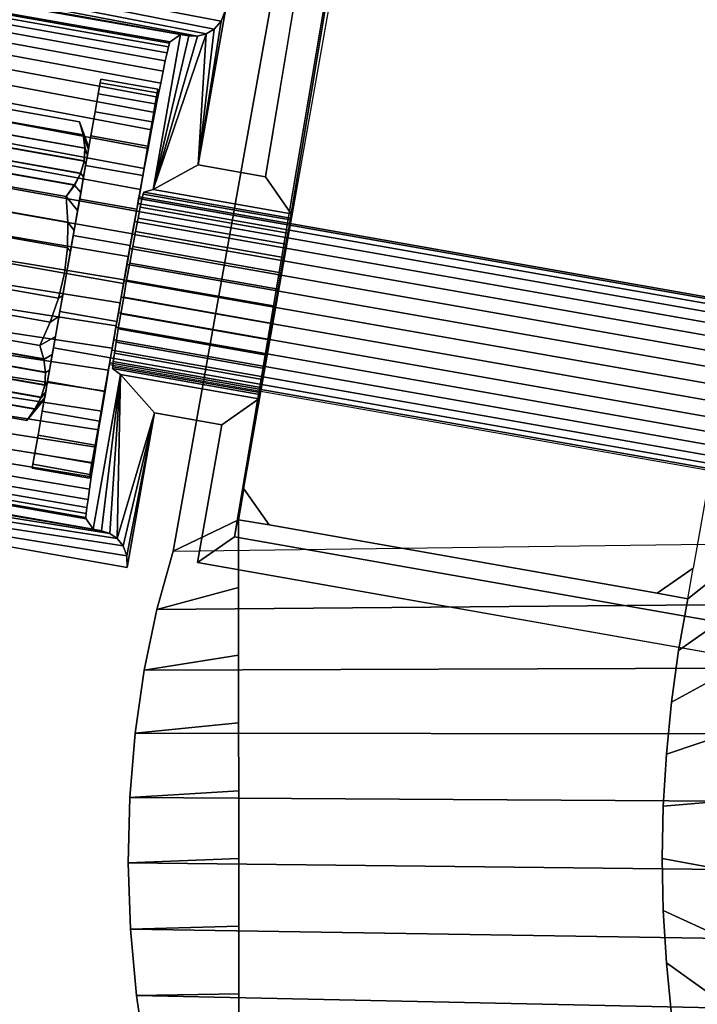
# Model space of a CAD drawing. Header units: inches. Extents: x 390 to 1835, y -266 to 136.
# Tile 876 of 1056: x 1646.6 to 1647.89, y -10.97 to -9.1. Entities that reach past the tile are written whole.
import ezdxf
from ezdxf.enums import TextEntityAlignment as Align

# ---------------------------------------------------------------- set-up
doc = ezdxf.new("R2010")
doc.units = ezdxf.units.IN
doc.header["$LTSCALE"] = 0.95294
doc.header["$MEASUREMENT"] = 0
for name, color, linetype in [('A-FURN-3-PLANES-TABLE-LEG-BASE', 253, 'Continuous'), ('A-FURN-3-PLANES-TABLE-LEG-BASE-TRIM', 251, 'Continuous'), ('A-FURN-3-PLANES-TABLE-TOP-SURFACE-BOTTOM', 49, 'Continuous'), ('A-FURN-3-PLANES-TABLE-TOP-SURFACE-TOP', 33, 'Continuous'), ('A-FURN-HAWORTH-ATT', 251, 'Continuous')]:
    doc.layers.add(name, color=color, linetype=linetype)

# ---------------------------------------------------------------- blocks, each defined once
blk = doc.blocks.new('TARA-2460-JNC4-FLAT-3D-3')
at = {"layer": 'A-FURN-3-PLANES-TABLE-LEG-BASE'}
for points, invisible_edges in [([(53.7488, -2.9818, 5.2348), (53.6016, -3.4489, 3.7572), (52.8138, -7.8552, 6.0653), (53.2757, -5.7544, 7.0435)], 5), ([(53.6016, -3.4489, 3.7572), (53.6342, -3.5783, 3.8205), (52.8138, -7.8552, 6.0653)], 2), ([(52.8138, -7.8552, 6.0653), (53.6342, -3.5783, 3.8205), (53.7008, -3.6976, 3.8763)], 9), ([(53.7008, -3.6976, 3.8763), (53.7983, -3.7991, 3.9208), (52.8138, -7.8552, 6.0653)], 10), ([(52.8138, -7.8552, 6.0653), (53.7983, -3.7991, 3.9208), (53.9213, -3.875, 3.9505)], 9), ([(52.8138, -7.8552, 6.0653), (53.9213, -3.875, 3.9505), (54.062, -3.9177, 3.9619)], 9), ([(54.062, -3.9177, 3.9619), (54.2091, -3.9222, 3.953), (53.9228, -7.8406, 6.0467), (52.8138, -7.8552, 6.0653)], 14), ([(53.2666, -5.8107, 7.0905), (53.2757, -5.7544, 7.0435), (52.8138, -7.8552, 6.0653)], 10), ([(53.2604, -5.8547, 7.1497), (53.2666, -5.8107, 7.0905), (52.8138, -7.8552, 6.0653)], 10), ([(53.2575, -5.884, 7.2176), (53.2604, -5.8547, 7.1497), (52.8138, -7.8552, 6.0653)], 10), ([(53.258, -5.8968, 7.2904), (53.2575, -5.884, 7.2176), (52.8138, -7.8552, 6.0653)], 10), ([(52.9379, -7.7957, 8.539), (53.269, -5.9179, 7.6499), (53.258, -5.8968, 7.2904), (52.8138, -7.8552, 6.0653)], 5), ([(52.9482, -7.7372, 26.4424), (53.2698, -5.9133, 26.4424), (53.269, -5.9179, 7.6499), (52.9482, -7.7372, 8.5113)], 4), ([(53.9228, -7.8406, 6.0467), (54.1396, -6.0522, 7.2904), (54.1218, -6.0683, 7.6499), (53.7907, -7.946, 8.539)], 5), ([(54.1226, -6.0637, 26.4424), (53.801, -7.8876, 26.4424), (53.801, -7.8876, 8.5113), (54.1218, -6.0683, 7.6499)], 4), ([(52.996, -7.8056, 8.5388), (52.9379, -7.7957, 8.539), (52.9379, -7.9243, 8.539)], 8), ([(52.996, -7.8056, 8.5388), (52.9379, -7.9243, 8.539), (53.7733, -8.0437, 8.539), (53.7327, -7.9354, 8.5388)], 7), ([(52.9379, -7.9243, 8.539), (52.938, -8.0529, 8.539), (53.7598, -8.1419, 8.539), (53.7733, -8.0437, 8.539)], 10), ([(53.7733, -8.0437, 8.539), (53.7907, -7.946, 8.539), (53.7327, -7.9354, 8.5388)], 8), ([(52.938, -8.0529, 8.539), (52.938, -8.1815, 8.539), (53.7501, -8.2406, 8.539), (53.7598, -8.1419, 8.539)], 10), ([(52.938, -8.1815, 8.539), (52.9381, -8.3101, 8.539), (53.7443, -8.3396, 8.539), (53.7501, -8.2406, 8.539)], 10), ([(52.9381, -8.3101, 8.539), (52.9381, -8.4387, 8.539), (53.7424, -8.4387, 8.539), (53.7443, -8.3396, 8.539)], 10), ([(52.9381, -8.4387, 8.539), (52.9382, -8.5673, 8.539), (53.7443, -8.5379, 8.539), (53.7424, -8.4387, 8.539)], 10), ([(52.9382, -8.5673, 8.539), (52.9382, -8.6959, 8.539), (53.7501, -8.6369, 8.539), (53.7443, -8.5379, 8.539)], 10), ([(52.9382, -8.6959, 8.539), (52.9383, -8.8245, 8.539), (53.7598, -8.7356, 8.539), (53.7501, -8.6369, 8.539)], 10)]:
    blk.add_3dface(points, dxfattribs=dict(at, invisible_edges=invisible_edges))
for points in [[(52.996, -7.8056, 8.5388), (52.9482, -7.7372, 8.5113), (52.9379, -7.7957, 8.539)], [(52.996, -7.8056, 26.4424), (52.9482, -7.7372, 26.4424), (52.9482, -7.7372, 8.5113), (52.996, -7.8056, 8.5388)], [(52.996, -7.8056, 8.5388), (53.7327, -7.9354, 8.5388), (53.7327, -7.9354, 26.4424), (52.996, -7.8056, 26.4424)], [(53.7327, -7.9354, 8.5388), (53.801, -7.8876, 8.5113), (53.801, -7.8876, 26.4424), (53.7327, -7.9354, 26.4424)], [(53.7327, -7.9354, 8.5388), (53.7907, -7.946, 8.539), (53.801, -7.8876, 8.5113)]]:
    blk.add_3dface(points, dxfattribs=at)
at = {"layer": 'A-FURN-3-PLANES-TABLE-LEG-BASE-TRIM'}
for points, invisible_edges in [([(53.221, -5.7474, 24.75), (52.989, -7.1446, 24.75), (52.861, -7.122, 24.75), (52.9128, -6.8285, 24.75)], 8), ([(53.2701, -5.8176, 26.4939), (52.93, -7.8279, 26.477), (53.0071, -7.3905, 25.95)], 10), ([(53.0071, -7.3905, 25.95), (53.0129, -7.358, 25.9468), (53.2701, -5.8176, 26.4939)], 10), ([(53.2701, -5.8176, 26.4939), (53.0129, -7.358, 25.9468), (53.0184, -7.3267, 25.9372)], 9), ([(53.0184, -7.3267, 25.9372), (53.0235, -7.2979, 25.9217), (53.2701, -5.8176, 26.4939)], 10), ([(53.2701, -5.8176, 26.4939), (53.0235, -7.2979, 25.9217), (53.0279, -7.2726, 25.9007)], 9), ([(53.0279, -7.2726, 25.9007), (53.0316, -7.2518, 25.8752), (53.2701, -5.8176, 26.4939)], 10), ([(53.2701, -5.8176, 26.4939), (53.0316, -7.2518, 25.8752), (53.0343, -7.2362, 25.8461)], 9), ([(53.0343, -7.2362, 25.8461), (53.0361, -7.2265, 25.8144), (53.2701, -5.8176, 26.4939)], 10), ([(53.2701, -5.8176, 26.4939), (53.0361, -7.2265, 25.8144), (53.0367, -7.223, 25.7815)], 9), ([(53.0367, -7.223, 25.7815), (53.0376, -7.2146, 24.81), (53.2701, -5.8176, 24.8105), (53.2701, -5.8176, 26.4939)], 8), ([(52.7578, -7.1739, 25.7815), (52.8082, -6.8884, 25.788), (52.8277, -6.8747, 24.8245), (52.776, -7.1685, 24.81)], 1), ([(52.7567, -7.1773, 25.8144), (52.805, -6.8981, 25.8766), (52.8069, -6.8911, 25.8326), (52.7578, -7.1739, 25.7815)], 5), ([(52.7567, -7.1773, 25.8144), (52.8022, -6.9093, 25.9198), (52.805, -6.8981, 25.8766)], 9), ([(52.7578, -7.1739, 25.7815), (52.8069, -6.8911, 25.8326), (52.8082, -6.8884, 25.788)], 9), ([(52.7544, -7.1868, 25.8461), (52.7988, -6.9246, 25.9616), (52.8022, -6.9093, 25.9198), (52.7567, -7.1773, 25.8144)], 5), ([(52.7544, -7.1868, 25.8461), (52.7948, -6.9437, 26.0017), (52.7988, -6.9246, 25.9616)], 9), ([(52.7512, -7.2023, 25.8752), (52.7901, -6.9667, 26.0397), (52.7948, -6.9437, 26.0017), (52.7544, -7.1868, 25.8461)], 5), ([(52.6752, -6.966, 25.6389), (52.6715, -6.987, 25.5686), (52.6715, -6.987, 25.8556), (52.6752, -6.966, 25.7852)], 10), ([(52.6752, -6.966, 25.6389), (52.6715, -6.987, 25.5686), (52.6715, -6.987, 25.8556), (52.6752, -6.966, 25.7852)], 10), ([(52.6765, -6.9589, 25.7121), (52.6752, -6.966, 25.6389), (52.6752, -6.966, 25.7852), (52.6765, -6.9589, 25.7121)], 2), ([(52.6765, -6.9589, 25.7121), (52.6752, -6.966, 25.6389), (52.6752, -6.966, 25.7852), (52.6765, -6.9589, 25.7121)], 2), ([(52.7512, -7.2023, 25.8752), (52.7848, -6.9931, 26.0753), (52.7901, -6.9667, 26.0397)], 9), ([(52.6715, -6.987, 25.5686), (52.6655, -7.0211, 25.5037), (52.6655, -7.0211, 25.9204), (52.6715, -6.987, 25.8556)], 10), ([(52.6715, -6.987, 25.5686), (52.6655, -7.0211, 25.5037), (52.6655, -7.0211, 25.9204), (52.6715, -6.987, 25.8556)], 10), ([(52.7798, -7.0061, 25.8556), (52.7798, -7.0061, 25.5686), (52.7835, -6.9851, 25.6389), (52.7835, -6.9851, 25.7852)], 5), ([(52.7798, -7.0061, 25.8556), (52.7798, -7.0061, 25.5686), (52.7835, -6.9851, 25.6389), (52.7835, -6.9851, 25.7852)], 5), ([(52.7835, -6.9851, 25.7852), (52.7835, -6.9851, 25.6389), (52.7848, -6.978, 25.7121)], 1), ([(52.7835, -6.9851, 25.7852), (52.7835, -6.9851, 25.6389), (52.7848, -6.978, 25.7121)], 1), ([(52.7471, -7.2231, 25.9007), (52.779, -7.0228, 26.1081), (52.7848, -6.9931, 26.0753), (52.7512, -7.2023, 25.8752)], 5), ([(52.7738, -7.0402, 25.9204), (52.7738, -7.0402, 25.5037), (52.7798, -7.0061, 25.5686), (52.7798, -7.0061, 25.8556)], 5), ([(52.7738, -7.0402, 25.9204), (52.7738, -7.0402, 25.5037), (52.7798, -7.0061, 25.5686), (52.7798, -7.0061, 25.8556)], 5), ([(52.6655, -7.0211, 25.5037), (52.6574, -7.067, 25.4469), (52.6574, -7.067, 25.9772), (52.6655, -7.0211, 25.9204)], 10), ([(52.6655, -7.0211, 25.5037), (52.6574, -7.067, 25.4469), (52.6574, -7.067, 25.9772), (52.6655, -7.0211, 25.9204)], 10), ([(52.7471, -7.2231, 25.9007), (52.7727, -7.0556, 26.1378), (52.779, -7.0228, 26.1081)], 9), ([(52.7657, -7.0861, 25.9772), (52.7657, -7.0861, 25.4469), (52.7738, -7.0402, 25.5037), (52.7738, -7.0402, 25.9204)], 5), ([(52.7657, -7.0861, 25.9772), (52.7657, -7.0861, 25.4469), (52.7738, -7.0402, 25.5037), (52.7738, -7.0402, 25.9204)], 5), ([(52.7422, -7.2483, 25.9217), (52.766, -7.091, 26.1641), (52.7727, -7.0556, 26.1378), (52.7471, -7.2231, 25.9007)], 5), ([(52.6574, -7.067, 25.4469), (52.6475, -7.123, 25.4003), (52.6475, -7.123, 26.0239), (52.6574, -7.067, 25.9772)], 10), ([(52.6574, -7.067, 25.4469), (52.6475, -7.123, 25.4003), (52.6475, -7.123, 26.0239), (52.6574, -7.067, 25.9772)], 10), ([(52.7422, -7.2483, 25.9217), (52.759, -7.1288, 26.1869), (52.766, -7.091, 26.1641)], 9), ([(52.7559, -7.1421, 26.0239), (52.7559, -7.1421, 25.4003), (52.7657, -7.0861, 25.4469), (52.7657, -7.0861, 25.9772)], 5), ([(52.7559, -7.1421, 26.0239), (52.7559, -7.1421, 25.4003), (52.7657, -7.0861, 25.4469), (52.7657, -7.0861, 25.9772)], 5), ([(52.6475, -7.123, 25.4003), (52.6363, -7.1868, 25.3656), (52.6363, -7.1868, 26.0585), (52.6475, -7.123, 26.0239)], 10), ([(52.6475, -7.123, 25.4003), (52.6363, -7.1868, 25.3656), (52.6363, -7.1868, 26.0585), (52.6475, -7.123, 26.0239)], 10), ([(52.7369, -7.2771, 25.9372), (52.7516, -7.1685, 26.2057), (52.759, -7.1288, 26.1869), (52.7422, -7.2483, 25.9217)], 5), ([(52.7446, -7.206, 26.0585), (52.7446, -7.206, 25.3656), (52.7559, -7.1421, 25.4003), (52.7559, -7.1421, 26.0239)], 5), ([(52.7446, -7.206, 26.0585), (52.7446, -7.206, 25.3656), (52.7559, -7.1421, 25.4003), (52.7559, -7.1421, 26.0239)], 5), ([(52.7369, -7.2771, 25.9372), (52.7441, -7.2099, 26.2206), (52.7516, -7.1685, 26.2057)], 9), ([(52.6363, -7.1868, 25.3656), (52.6241, -7.2561, 25.3443), (52.6241, -7.2561, 26.0799), (52.6363, -7.1868, 26.0585)], 10), ([(52.6363, -7.1868, 25.3656), (52.6241, -7.2561, 25.3443), (52.6241, -7.2561, 26.0799), (52.6363, -7.1868, 26.0585)], 10), ([(52.7312, -7.3083, 25.9468), (52.7364, -7.2526, 26.2314), (52.7441, -7.2099, 26.2206), (52.7369, -7.2771, 25.9372)], 5), ([(52.7324, -7.2752, 26.0799), (52.7324, -7.2752, 25.3443), (52.7446, -7.206, 25.3656), (52.7446, -7.206, 26.0585)], 5), ([(52.7324, -7.2752, 26.0799), (52.7324, -7.2752, 25.3443), (52.7446, -7.206, 25.3656), (52.7446, -7.206, 26.0585)], 5), ([(52.7312, -7.3083, 25.9468), (52.7286, -7.2961, 26.2378), (52.7364, -7.2526, 26.2314)], 9), ([(52.6241, -7.2561, 25.3443), (52.6113, -7.3282, 25.3371), (52.6113, -7.3282, 26.0871), (52.6241, -7.2561, 26.0799)], 10), ([(52.6241, -7.2561, 25.3443), (52.6113, -7.3282, 25.3371), (52.6113, -7.3282, 26.0871), (52.6241, -7.2561, 26.0799)], 10), ([(52.7197, -7.3473, 26.0871), (52.7197, -7.3473, 25.3371), (52.7324, -7.2752, 25.3443), (52.7324, -7.2752, 26.0799)], 5), ([(52.7197, -7.3473, 26.0871), (52.7197, -7.3473, 25.3371), (52.7324, -7.2752, 25.3443), (52.7324, -7.2752, 26.0799)], 5), ([(52.7254, -7.3408, 25.95), (52.7208, -7.34, 26.24), (52.7286, -7.2961, 26.2378), (52.7312, -7.3083, 25.9468)], 5), ([(52.6113, -7.3282, 25.3371), (52.5986, -7.4002, 25.3443), (52.5986, -7.4002, 26.0799), (52.6113, -7.3282, 26.0871)], 10), ([(52.6113, -7.3282, 25.3371), (52.5986, -7.4002, 25.3443), (52.5986, -7.4002, 26.0799), (52.6113, -7.3282, 26.0871)], 10), ([(52.7198, -7.3733, 25.9468), (52.7055, -7.4274, 26.2314), (52.7131, -7.3839, 26.2378), (52.7254, -7.3408, 25.95)], 5), ([(52.7254, -7.3408, 25.95), (52.7131, -7.3839, 26.2378), (52.7208, -7.34, 26.24)], 9), ([(52.707, -7.4193, 26.0799), (52.707, -7.4193, 25.3443), (52.7197, -7.3473, 25.3371), (52.7197, -7.3473, 26.0871)], 5), ([(52.707, -7.4193, 26.0799), (52.707, -7.4193, 25.3443), (52.7197, -7.3473, 25.3371), (52.7197, -7.3473, 26.0871)], 5), ([(52.7144, -7.4046, 25.9372), (52.6911, -7.5116, 26.2057), (52.6982, -7.4701, 26.2206), (52.7198, -7.3733, 25.9468)], 5), ([(52.7198, -7.3733, 25.9468), (52.6982, -7.4701, 26.2206), (52.7055, -7.4274, 26.2314)], 9), ([(52.5986, -7.4002, 25.3443), (52.5864, -7.4695, 25.3656), (52.5864, -7.4695, 26.0585), (52.5986, -7.4002, 26.0799)], 10), ([(52.5986, -7.4002, 25.3443), (52.5864, -7.4695, 25.3656), (52.5864, -7.4695, 26.0585), (52.5986, -7.4002, 26.0799)], 10), ([(53.0014, -7.4229, 25.9468), (53.0071, -7.3905, 25.95), (52.93, -7.8279, 26.477)], 10), ([(52.7096, -7.4334, 25.9217), (52.6781, -7.5894, 26.1641), (52.6844, -7.5515, 26.1869), (52.7144, -7.4046, 25.9372)], 5), ([(52.7144, -7.4046, 25.9372), (52.6844, -7.5515, 26.1869), (52.6911, -7.5116, 26.2057)], 9), ([(52.6948, -7.4886, 26.0585), (52.6948, -7.4886, 25.3656), (52.707, -7.4193, 25.3443), (52.707, -7.4193, 26.0799)], 5), ([(52.6948, -7.4886, 26.0585), (52.6948, -7.4886, 25.3656), (52.707, -7.4193, 25.3443), (52.707, -7.4193, 26.0799)], 5), ([(52.7055, -7.4588, 25.9007), (52.667, -7.6579, 26.1081), (52.6723, -7.625, 26.1378), (52.7096, -7.4334, 25.9217)], 5), ([(52.7096, -7.4334, 25.9217), (52.6723, -7.625, 26.1378), (52.6781, -7.5894, 26.1641)], 9), ([(52.9959, -7.4542, 25.9372), (53.0014, -7.4229, 25.9468), (52.93, -7.8279, 26.477)], 10), ([(52.7023, -7.4797, 25.8752), (52.6582, -7.7145, 26.0397), (52.6623, -7.6878, 26.0753), (52.7055, -7.4588, 25.9007)], 5), ([(52.7055, -7.4588, 25.9007), (52.6623, -7.6878, 26.0753), (52.667, -7.6579, 26.1081)], 9), ([(52.9908, -7.483, 25.9217), (52.9959, -7.4542, 25.9372), (52.93, -7.8279, 26.477)], 10), ([(52.5864, -7.4695, 25.3656), (52.5752, -7.5333, 25.4003), (52.5752, -7.5333, 26.0239), (52.5864, -7.4695, 26.0585)], 10), ([(52.5864, -7.4695, 25.3656), (52.5752, -7.5333, 25.4003), (52.5752, -7.5333, 26.0239), (52.5864, -7.4695, 26.0585)], 10), ([(52.6488, -7.7839, 25.8766), (52.65, -7.7725, 25.9198), (52.7, -7.4954, 25.8461), (52.6989, -7.5051, 25.8144)], 10), ([(52.7, -7.4954, 25.8461), (52.65, -7.7725, 25.9198), (52.6521, -7.757, 25.9616)], 9), ([(52.7, -7.4954, 25.8461), (52.6521, -7.757, 25.9616), (52.6548, -7.7376, 26.0017), (52.7023, -7.4797, 25.8752)], 5), ([(52.7023, -7.4797, 25.8752), (52.6548, -7.7376, 26.0017), (52.6582, -7.7145, 26.0397)], 9), ([(52.6835, -7.5524, 26.0239), (52.6835, -7.5524, 25.4003), (52.6948, -7.4886, 25.3656), (52.6948, -7.4886, 26.0585)], 5), ([(52.6835, -7.5524, 26.0239), (52.6835, -7.5524, 25.4003), (52.6948, -7.4886, 25.3656), (52.6948, -7.4886, 26.0585)], 5), ([(52.9864, -7.5083, 25.9007), (52.9908, -7.483, 25.9217), (52.93, -7.8279, 26.477)], 10), ([(52.6989, -7.5051, 25.8144), (52.6482, -7.7912, 25.8326), (52.6488, -7.7839, 25.8766)], 9), ([(52.6485, -7.7942, 25.788), (52.6482, -7.7912, 25.8326), (52.6989, -7.5051, 25.8144), (52.6988, -7.5087, 25.7815)], 10), ([(52.6988, -7.5087, 25.7815), (52.714, -7.52, 24.81), (52.6621, -7.8137, 24.8245), (52.6485, -7.7942, 25.788)], 8), ([(52.9827, -7.5292, 25.8752), (52.9864, -7.5083, 25.9007), (52.93, -7.8279, 26.477)], 10), ([(52.5752, -7.5333, 25.4003), (52.5653, -7.5893, 25.4469), (52.5653, -7.5893, 25.9772), (52.5752, -7.5333, 26.0239)], 10), ([(52.5752, -7.5333, 25.4003), (52.5653, -7.5893, 25.4469), (52.5653, -7.5893, 25.9772), (52.5752, -7.5333, 26.0239)], 10), ([(52.9799, -7.5447, 25.8461), (52.9827, -7.5292, 25.8752), (52.93, -7.8279, 26.477)], 10), ([(52.6736, -7.6084, 25.9772), (52.6736, -7.6084, 25.4469), (52.6835, -7.5524, 25.4003), (52.6835, -7.5524, 26.0239)], 5), ([(52.6736, -7.6084, 25.9772), (52.6736, -7.6084, 25.4469), (52.6835, -7.5524, 25.4003), (52.6835, -7.5524, 26.0239)], 5), ([(52.9782, -7.5544, 25.8144), (52.9799, -7.5447, 25.8461), (52.93, -7.8279, 26.477)], 10), ([(52.9776, -7.5579, 25.7815), (52.9782, -7.5544, 25.8144), (52.93, -7.8279, 26.477)], 10), ([(52.93, -7.8279, 24.8105), (52.9762, -7.5662, 24.8105), (52.9776, -7.5579, 25.7815), (52.93, -7.8279, 26.477)], 4), ([(52.5653, -7.5893, 25.4469), (52.5572, -7.6352, 25.5037), (52.5572, -7.6352, 25.9204), (52.5653, -7.5893, 25.9772)], 10), ([(52.5653, -7.5893, 25.4469), (52.5572, -7.6352, 25.5037), (52.5572, -7.6352, 25.9204), (52.5653, -7.5893, 25.9772)], 10), ([(52.6655, -7.6543, 25.9204), (52.6655, -7.6543, 25.5037), (52.6736, -7.6084, 25.4469), (52.6736, -7.6084, 25.9772)], 5), ([(52.6655, -7.6543, 25.9204), (52.6655, -7.6543, 25.5037), (52.6736, -7.6084, 25.4469), (52.6736, -7.6084, 25.9772)], 5), ([(52.7263, -7.8862, 24.75), (52.778, -7.5927, 24.75), (52.906, -7.6153, 24.75), (52.8599, -7.877, 24.75)], 8), ([(52.5572, -7.6352, 25.5037), (52.5512, -7.6694, 25.5686), (52.5512, -7.6694, 25.8556), (52.5572, -7.6352, 25.9204)], 10), ([(52.5572, -7.6352, 25.5037), (52.5512, -7.6694, 25.5686), (52.5512, -7.6694, 25.8556), (52.5572, -7.6352, 25.9204)], 10), ([(52.6595, -7.6885, 25.8556), (52.6595, -7.6885, 25.5686), (52.6655, -7.6543, 25.5037), (52.6655, -7.6543, 25.9204)], 5), ([(52.6595, -7.6885, 25.8556), (52.6595, -7.6885, 25.5686), (52.6655, -7.6543, 25.5037), (52.6655, -7.6543, 25.9204)], 5), ([(52.5512, -7.6694, 25.5686), (52.5475, -7.6904, 25.6389), (52.5475, -7.6904, 25.7852), (52.5512, -7.6694, 25.8556)], 10), ([(52.5512, -7.6694, 25.5686), (52.5475, -7.6904, 25.6389), (52.5475, -7.6904, 25.7852), (52.5512, -7.6694, 25.8556)], 10), ([(52.5475, -7.6904, 25.6389), (52.5462, -7.6975, 25.7121), (52.5462, -7.6975, 25.7121), (52.5475, -7.6904, 25.7852)], 8), ([(52.5475, -7.6904, 25.6389), (52.5462, -7.6975, 25.7121), (52.5462, -7.6975, 25.7121), (52.5475, -7.6904, 25.7852)], 8), ([(52.6558, -7.7095, 25.7852), (52.6558, -7.7095, 25.6389), (52.6595, -7.6885, 25.5686), (52.6595, -7.6885, 25.8556)], 5), ([(52.6558, -7.7095, 25.7852), (52.6558, -7.7095, 25.6389), (52.6595, -7.6885, 25.5686), (52.6595, -7.6885, 25.8556)], 5), ([(52.6546, -7.7166, 25.7121), (52.6546, -7.7166, 25.7121), (52.6558, -7.7095, 25.6389), (52.6558, -7.7095, 25.7852)], 4), ([(52.6546, -7.7166, 25.7121), (52.6546, -7.7166, 25.7121), (52.6558, -7.7095, 25.6389), (52.6558, -7.7095, 25.7852)], 4), ([(52.3033, -9.0658, 24.75), (52.3033, -7.8117, 24.75), (52.7263, -7.8862, 24.75), (52.7263, -8.9912, 24.75)], 5), ([(52.7263, -8.9912, 24.75), (52.7263, -7.8862, 24.75), (52.8599, -7.877, 24.75), (52.8599, -9.0005, 24.75)], 15), ([(53.8996, -8.0603, 24.75), (53.8996, -8.8172, 24.75), (52.8599, -9.0005, 24.75), (52.8599, -7.877, 24.75)], 5)]:
    blk.add_3dface(points, dxfattribs=dict(at, invisible_edges=invisible_edges))
for points in [[(53.2701, -5.8176, 24.8105), (53.0376, -7.2146, 24.81), (52.989, -7.1446, 24.75), (53.221, -5.7474, 24.75)], [(53.2701, -5.8176, 26.4939), (54.204, -5.9822, 26.4875), (53.8505, -7.9902, 26.4859), (52.93, -7.8279, 26.477)], [(52.905, -6.8491, 24.754), (52.9128, -6.8285, 24.75), (52.861, -7.122, 24.75)], [(52.8917, -6.8642, 24.7642), (52.905, -6.8491, 24.754), (52.861, -7.122, 24.75)], [(52.8599, -6.8776, 24.7928), (52.8762, -6.8734, 24.7778), (52.776, -7.1685, 24.81)], [(52.776, -7.1685, 24.81), (52.8762, -6.8734, 24.7778), (52.861, -7.122, 24.75)], [(52.8277, -6.8747, 24.8245), (52.8436, -6.8772, 24.8086), (52.776, -7.1685, 24.81)], [(52.776, -7.1685, 24.81), (52.8436, -6.8772, 24.8086), (52.8599, -6.8776, 24.7928)], [(52.861, -7.122, 24.75), (52.8762, -6.8734, 24.7778), (52.8917, -6.8642, 24.7642)], [(52.6535, -7.0889, 25.7121), (52.6358, -7.04, 25.7121), (52.6429, -7.0659, 25.7541), (52.6529, -7.0925, 25.7543)], [(52.6529, -7.0925, 25.6699), (52.6433, -7.0653, 25.6712), (52.6358, -7.04, 25.7121), (52.6535, -7.0889, 25.7121)], [(52.6529, -7.0925, 25.7543), (52.6429, -7.0659, 25.7541), (52.6463, -7.0909, 25.7956), (52.651, -7.1033, 25.7952)], [(52.651, -7.1033, 25.629), (52.6467, -7.0903, 25.6297), (52.6433, -7.0653, 25.6712), (52.6529, -7.0925, 25.6699)], [(52.651, -7.1033, 25.7952), (52.6463, -7.0909, 25.7956), (52.6448, -7.1153, 25.8377), (52.6479, -7.1209, 25.8336)], [(52.6479, -7.1209, 25.5906), (52.6451, -7.1146, 25.5877), (52.6467, -7.0903, 25.6297), (52.651, -7.1033, 25.629)], [(52.6479, -7.1209, 25.8336), (52.6448, -7.1153, 25.8377), (52.6379, -7.1387, 25.8797), (52.6437, -7.1449, 25.8683)], [(52.6382, -7.138, 25.5456), (52.6451, -7.1146, 25.5877), (52.6479, -7.1209, 25.5906), (52.6437, -7.1449, 25.5559)], [(53.0376, -7.2146, 24.81), (52.776, -7.1685, 24.81), (52.861, -7.122, 24.75), (52.989, -7.1446, 24.75)], [(52.6437, -7.1449, 25.8683), (52.6379, -7.1387, 25.8797), (52.6262, -7.161, 25.9212), (52.6385, -7.1744, 25.8982)], [(52.6265, -7.1603, 25.5041), (52.6382, -7.138, 25.5456), (52.6437, -7.1449, 25.5559), (52.6385, -7.1744, 25.5259)], [(52.6105, -7.1821, 25.4621), (52.6265, -7.1603, 25.5041), (52.6385, -7.1744, 25.5259), (52.6324, -7.2085, 25.5016)], [(52.6385, -7.1744, 25.8982), (52.6262, -7.161, 25.9212), (52.6105, -7.1821, 25.9621), (52.6324, -7.2085, 25.9225)], [(52.776, -7.1685, 24.81), (53.0376, -7.2146, 24.81), (53.0367, -7.223, 25.7815), (52.7578, -7.1739, 25.7815)], [(52.6324, -7.2085, 25.9225), (52.6105, -7.1821, 25.9621), (52.6139, -7.2306, 25.9621), (52.6258, -7.2463, 25.9404)], [(52.6139, -7.2306, 25.4621), (52.6105, -7.1821, 25.4621), (52.6324, -7.2085, 25.5016), (52.6258, -7.2463, 25.4837)], [(52.6258, -7.2463, 25.9404), (52.6139, -7.2306, 25.9621), (52.6131, -7.2792, 25.9621), (52.6187, -7.2866, 25.9514)], [(52.6131, -7.2792, 25.4621), (52.6139, -7.2306, 25.4621), (52.6258, -7.2463, 25.4837), (52.6187, -7.2866, 25.4728)], [(52.6113, -7.3282, 25.9551), (52.6187, -7.2866, 25.9514), (52.6131, -7.2792, 25.9621), (52.6074, -7.3275, 25.9621)], [(52.6074, -7.3275, 25.4621), (52.6131, -7.2792, 25.4621), (52.6187, -7.2866, 25.4728), (52.6113, -7.3282, 25.4691)], [(52.604, -7.3697, 25.9514), (52.6113, -7.3282, 25.9551), (52.6074, -7.3275, 25.9621), (52.5963, -7.3748, 25.9621)], [(52.5963, -7.3748, 25.4621), (52.6074, -7.3275, 25.4621), (52.6113, -7.3282, 25.4691), (52.604, -7.3697, 25.4728)], [(52.5969, -7.41, 25.9404), (52.604, -7.3697, 25.9514), (52.5963, -7.3748, 25.9621), (52.5804, -7.4207, 25.9621)], [(52.5804, -7.4207, 25.4621), (52.5963, -7.3748, 25.4621), (52.604, -7.3697, 25.4728), (52.5969, -7.41, 25.4837)], [(52.5902, -7.4478, 25.9225), (52.5969, -7.41, 25.9404), (52.5804, -7.4207, 25.9621), (52.5606, -7.4651, 25.9621)], [(52.5606, -7.4651, 25.4621), (52.5804, -7.4207, 25.4621), (52.5969, -7.41, 25.4837), (52.5902, -7.4478, 25.5016)], [(52.5842, -7.482, 25.8982), (52.5902, -7.4478, 25.9225), (52.5606, -7.4651, 25.9621), (52.5682, -7.4911, 25.9201)], [(52.5679, -7.4914, 25.5035), (52.5606, -7.4651, 25.4621), (52.5902, -7.4478, 25.5016), (52.5842, -7.482, 25.5259)], [(52.5713, -7.5163, 25.5451), (52.5679, -7.4914, 25.5035), (52.5842, -7.482, 25.5259), (52.579, -7.5115, 25.5559)], [(52.579, -7.5115, 25.8683), (52.5842, -7.482, 25.8982), (52.5682, -7.4911, 25.9201), (52.5716, -7.516, 25.8785)], [(52.5698, -7.5407, 25.5871), (52.5713, -7.5163, 25.5451), (52.579, -7.5115, 25.5559), (52.5748, -7.5354, 25.5906)], [(52.5748, -7.5354, 25.8336), (52.579, -7.5115, 25.8683), (52.5716, -7.516, 25.8785), (52.57, -7.5404, 25.8365)], [(52.9776, -7.5579, 25.7815), (52.9762, -7.5662, 24.8105), (52.714, -7.52, 24.81), (52.6988, -7.5087, 25.7815)], [(52.678, -7.8168, 24.8086), (52.6621, -7.8137, 24.8245), (52.714, -7.52, 24.81)], [(52.714, -7.52, 24.81), (52.6933, -7.822, 24.7928), (52.678, -7.8168, 24.8086)], [(52.7072, -7.8315, 24.7778), (52.6933, -7.822, 24.7928), (52.714, -7.52, 24.81)], [(52.714, -7.52, 24.81), (52.778, -7.5927, 24.75), (52.7072, -7.8315, 24.7778)], [(52.714, -7.52, 24.81), (52.9762, -7.5662, 24.8105), (52.906, -7.6153, 24.75), (52.778, -7.5927, 24.75)], [(52.5629, -7.5641, 25.6291), (52.5698, -7.5407, 25.5871), (52.5748, -7.5354, 25.5906), (52.5717, -7.5531, 25.629)], [(52.5717, -7.5531, 25.7952), (52.5748, -7.5354, 25.8336), (52.57, -7.5404, 25.8365), (52.5632, -7.5638, 25.7945)], [(52.5691, -7.5675, 25.7121), (52.5698, -7.5638, 25.7543), (52.5514, -7.5861, 25.7529), (52.5357, -7.6073, 25.7121)], [(52.5698, -7.5638, 25.6699), (52.5691, -7.5675, 25.7121), (52.5357, -7.6073, 25.7121), (52.5512, -7.5864, 25.6707)], [(52.5717, -7.5531, 25.629), (52.5698, -7.5638, 25.6699), (52.5512, -7.5864, 25.6707), (52.5629, -7.5641, 25.6291)], [(52.5698, -7.5638, 25.7543), (52.5717, -7.5531, 25.7952), (52.5632, -7.5638, 25.7945), (52.5514, -7.5861, 25.7529)], [(52.93, -7.8279, 24.8105), (52.8599, -7.877, 24.75), (52.906, -7.6153, 24.75), (52.9762, -7.5662, 24.8105)], [(52.7072, -7.8315, 24.7778), (52.778, -7.5927, 24.75), (52.7187, -7.8455, 24.7642)], [(52.7187, -7.8455, 24.7642), (52.778, -7.5927, 24.75), (52.726, -7.8642, 24.754)], [(52.726, -7.8642, 24.754), (52.778, -7.5927, 24.75), (52.7263, -7.8862, 24.75)], [(52.93, -7.8279, 24.8105), (53.8505, -7.9902, 24.81), (53.8996, -8.0603, 24.75), (52.8599, -7.877, 24.75)], [(53.8505, -7.9902, 26.4859), (53.8505, -7.9902, 24.81), (52.93, -7.8279, 24.8105), (52.93, -7.8279, 26.477)]]:
    blk.add_3dface(points, dxfattribs=at)
at = {"layer": 'A-FURN-3-PLANES-TABLE-TOP-SURFACE-BOTTOM'}
blk.add_3dface([(0.04, -0.04, 27.75), (59.64, -0.04, 27.75), (59.64, -23.562, 27.75), (0.04, -23.562, 27.75)], dxfattribs=at)
at = {"layer": 'A-FURN-3-PLANES-TABLE-TOP-SURFACE-TOP'}
blk.add_3dface([(0.04, -23.562, 29), (59.64, -23.562, 29), (59.64, -0.04, 29), (0.04, -0.04, 29)], dxfattribs=at)
at = {"layer": 'A-FURN-HAWORTH-ATT', "flags": 1}
for tag, p in [('HAWMC', (0, -0.0001)), ('HAWPN', (0, -0.1667)), ('HAWSN', (0, -0.3334))]:
    blk.add_attdef(tag, text='', height=0.1, dxfattribs=at).set_placement(p, align=Align.TOP_CENTER)
at = {"layer": 'A-FURN-3-PLANES-TABLE-LEG-BASE'}
mesh = blk.add_polymesh((2, 11), dxfattribs=at)
for k, corner in enumerate([(52.8138, -7.8552, 6.0653), (52.7827, -7.9659, 6.1192), (52.7585, -8.0813, 6.1663), (52.7413, -8.2006, 6.2062), (52.7312, -8.3229, 6.2387), (52.7282, -8.4474, 6.2636), (52.7325, -8.5731, 6.2806), (52.744, -8.6993, 6.2897), (52.7626, -8.8249, 6.2908), (52.7881, -8.9491, 6.2839), (52.8205, -9.0709, 6.2689), (52.9379, -7.7957, 8.539), (52.9379, -7.9243, 8.539), (52.938, -8.0529, 8.539), (52.938, -8.1815, 8.539), (52.9381, -8.3101, 8.539), (52.9381, -8.4387, 8.539), (52.9382, -8.5673, 8.539), (52.9382, -8.6959, 8.539), (52.9383, -8.8245, 8.539), (52.9384, -8.9531, 8.539), (52.9384, -9.0817, 8.539)]):
    mesh.set_mesh_vertex(divmod(k, 11), corner)
mesh = blk.add_polymesh((2, 11), dxfattribs=at)
for k, corner in enumerate([(52.8205, -9.0709, 6.2689), (52.7881, -8.9491, 6.2839), (52.7626, -8.8249, 6.2908), (52.744, -8.6993, 6.2897), (52.7325, -8.5731, 6.2806), (52.7282, -8.4474, 6.2636), (52.7312, -8.3229, 6.2387), (52.7413, -8.2006, 6.2062), (52.7585, -8.0813, 6.1663), (52.7827, -7.9659, 6.1192), (52.8138, -7.8552, 6.0653), (53.9372, -9.113, 6.2612), (53.9092, -8.9846, 6.2784), (53.8869, -8.8542, 6.2869), (53.8705, -8.7228, 6.2866), (53.86, -8.591, 6.2776), (53.8555, -8.4597, 6.2599), (53.857, -8.3299, 6.2336), (53.8646, -8.2022, 6.1989), (53.8781, -8.0776, 6.1559), (53.8976, -7.9568, 6.1051), (53.9228, -7.8406, 6.0467)]):
    mesh.set_mesh_vertex(divmod(k, 11), corner)
mesh = blk.add_polymesh((2, 11), dxfattribs=at)
for k, corner in enumerate([(53.9372, -9.113, 6.2612), (53.9092, -8.9846, 6.2784), (53.8869, -8.8542, 6.2869), (53.8705, -8.7228, 6.2866), (53.86, -8.591, 6.2776), (53.8555, -8.4597, 6.2599), (53.857, -8.3299, 6.2336), (53.8646, -8.2022, 6.1989), (53.8781, -8.0776, 6.1559), (53.8976, -7.9568, 6.1051), (53.9228, -7.8406, 6.0467), (53.7907, -8.9314, 8.539), (53.7733, -8.8338, 8.539), (53.7598, -8.7356, 8.539), (53.7501, -8.6369, 8.539), (53.7443, -8.5379, 8.539), (53.7424, -8.4387, 8.539), (53.7443, -8.3396, 8.539), (53.7501, -8.2406, 8.539), (53.7598, -8.1419, 8.539), (53.7733, -8.0437, 8.539), (53.7907, -7.946, 8.539)]):
    mesh.set_mesh_vertex(divmod(k, 11), corner)
at = {"layer": 'A-FURN-3-PLANES-TABLE-LEG-BASE-TRIM'}
mesh = blk.add_polymesh((2, 9), dxfattribs=at)
for k, corner in enumerate([(51.6571, -6.7817, 26.0599), (51.6888, -6.7621, 26.0241), (51.721, -6.7465, 25.9869), (51.7534, -6.7348, 25.9485), (51.7859, -6.7268, 25.9092), (51.8182, -6.7226, 25.8692), (51.8503, -6.722, 25.8287), (51.8819, -6.725, 25.788), (52.4416, -6.8064, 24.809), (52.7848, -6.9931, 26.0753), (52.7901, -6.9667, 26.0397), (52.7948, -6.9437, 26.0017), (52.7988, -6.9246, 25.9616), (52.8022, -6.9093, 25.9198), (52.805, -6.8981, 25.8766), (52.8069, -6.8911, 25.8326), (52.8082, -6.8884, 25.788), (52.8277, -6.8747, 24.8245)]):
    mesh.set_mesh_vertex(divmod(k, 9), corner)
mesh = blk.add_polymesh((2, 7), dxfattribs=at)
for k, corner in enumerate([(52.4416, -6.8064, 24.809), (52.442, -6.8041, 24.7936), (52.443, -6.7981, 24.7794), (52.4447, -6.7887, 24.7672), (52.4468, -6.7765, 24.7579), (52.4493, -6.7624, 24.752), (52.452, -6.7473, 24.75), (52.8277, -6.8747, 24.8245), (52.8436, -6.8772, 24.8086), (52.8599, -6.8776, 24.7928), (52.8762, -6.8734, 24.7778), (52.8917, -6.8642, 24.7642), (52.905, -6.8491, 24.754), (52.9128, -6.8285, 24.75)]):
    mesh.set_mesh_vertex(divmod(k, 7), corner)
mesh = blk.add_polymesh((2, 9), dxfattribs=at)
for k, corner in enumerate([(51.4633, -7.0804, 26.2385), (51.4775, -7.0313, 26.2315), (51.4955, -6.9846, 26.2191), (51.517, -6.941, 26.2017), (51.5413, -6.9011, 26.1799), (51.5679, -6.8651, 26.1542), (51.5963, -6.8331, 26.1253), (51.6262, -6.8054, 26.0937), (51.6571, -6.7817, 26.0599), (52.7286, -7.2961, 26.2378), (52.7364, -7.2526, 26.2314), (52.7441, -7.2099, 26.2206), (52.7516, -7.1685, 26.2057), (52.759, -7.1288, 26.1869), (52.766, -7.091, 26.1641), (52.7727, -7.0556, 26.1378), (52.779, -7.0228, 26.1081), (52.7848, -6.9931, 26.0753)]):
    mesh.set_mesh_vertex(divmod(k, 9), corner)
mesh = blk.add_polymesh((33, 2), dxfattribs=at)
for k, corner in enumerate([(52.7848, -6.978, 25.7121), (52.6765, -6.9589, 25.7121), (52.7835, -6.9851, 25.7852), (52.6752, -6.966, 25.7852), (52.7798, -7.0061, 25.8556), (52.6715, -6.987, 25.8556), (52.7738, -7.0402, 25.9204), (52.6655, -7.0211, 25.9204), (52.7657, -7.0861, 25.9772), (52.6574, -7.067, 25.9772), (52.7559, -7.1421, 26.0239), (52.6475, -7.123, 26.0239), (52.7446, -7.206, 26.0585), (52.6363, -7.1868, 26.0585), (52.7324, -7.2752, 26.0799), (52.6241, -7.2561, 26.0799), (52.7197, -7.3473, 26.0871), (52.6113, -7.3282, 26.0871), (52.707, -7.4193, 26.0799), (52.5986, -7.4002, 26.0799), (52.6948, -7.4886, 26.0585), (52.5864, -7.4695, 26.0585), (52.6835, -7.5524, 26.0239), (52.5752, -7.5333, 26.0239), (52.6736, -7.6084, 25.9772), (52.5653, -7.5893, 25.9772), (52.6655, -7.6543, 25.9204), (52.5572, -7.6352, 25.9204), (52.6595, -7.6885, 25.8556), (52.5512, -7.6694, 25.8556), (52.6558, -7.7095, 25.7852), (52.5475, -7.6904, 25.7852), (52.6546, -7.7166, 25.7121), (52.5462, -7.6975, 25.7121), (52.6558, -7.7095, 25.6389), (52.5475, -7.6904, 25.6389), (52.6595, -7.6885, 25.5686), (52.5512, -7.6694, 25.5686), (52.6655, -7.6543, 25.5037), (52.5572, -7.6352, 25.5037), (52.6736, -7.6084, 25.4469), (52.5653, -7.5893, 25.4469), (52.6835, -7.5524, 25.4003), (52.5752, -7.5333, 25.4003), (52.6948, -7.4886, 25.3656), (52.5864, -7.4695, 25.3656), (52.707, -7.4193, 25.3443), (52.5986, -7.4002, 25.3443), (52.7197, -7.3473, 25.3371), (52.6113, -7.3282, 25.3371), (52.7324, -7.2752, 25.3443), (52.6241, -7.2561, 25.3443), (52.7446, -7.206, 25.3656), (52.6363, -7.1868, 25.3656), (52.7559, -7.1421, 25.4003), (52.6475, -7.123, 25.4003), (52.7657, -7.0861, 25.4469), (52.6574, -7.067, 25.4469), (52.7738, -7.0402, 25.5037), (52.6655, -7.0211, 25.5037), (52.7798, -7.0061, 25.5686), (52.6715, -6.987, 25.5686), (52.7835, -6.9851, 25.6389), (52.6752, -6.966, 25.6389), (52.7848, -6.978, 25.7121), (52.6765, -6.9589, 25.7121)]):
    mesh.set_mesh_vertex(divmod(k, 2), corner)
mesh = blk.add_polymesh((2, 7), dxfattribs=at)
for k, corner in enumerate([(52.426, -7.003, 25.7121), (52.4103, -7.0242, 25.7529), (52.3986, -7.0465, 25.7945), (52.3917, -7.0699, 25.8365), (52.3901, -7.0943, 25.8785), (52.3935, -7.1193, 25.9201), (52.4011, -7.1452, 25.9621), (52.6358, -7.04, 25.7121), (52.6429, -7.0652, 25.7529), (52.6463, -7.0902, 25.7945), (52.6447, -7.1146, 25.8365), (52.6378, -7.138, 25.8785), (52.6261, -7.1603, 25.9201), (52.6105, -7.1821, 25.9621)]):
    mesh.set_mesh_vertex(divmod(k, 7), corner)
mesh = blk.add_polymesh((2, 7), dxfattribs=at)
for k, corner in enumerate([(52.4011, -7.1452, 25.4621), (52.3938, -7.119, 25.5035), (52.3904, -7.094, 25.5451), (52.3919, -7.0696, 25.5871), (52.3988, -7.0462, 25.6291), (52.4106, -7.0239, 25.6707), (52.426, -7.003, 25.7121), (52.6105, -7.1821, 25.4621), (52.6264, -7.16, 25.5035), (52.6381, -7.1377, 25.5451), (52.645, -7.1143, 25.5871), (52.6465, -7.0899, 25.6291), (52.6431, -7.0649, 25.6707), (52.6358, -7.04, 25.7121)]):
    mesh.set_mesh_vertex(divmod(k, 7), corner)
mesh = blk.add_polymesh((2, 9), dxfattribs=at)
for k, corner in enumerate([(51.5289, -7.4476, 26.1171), (51.5065, -7.4103, 26.1449), (51.4859, -7.3701, 26.1699), (51.4675, -7.3272, 26.1918), (51.4514, -7.2817, 26.2101), (51.4469, -7.2327, 26.2252), (51.4479, -7.1821, 26.2353), (51.4534, -7.131, 26.2398), (51.4633, -7.0804, 26.2385), (52.6723, -7.625, 26.1378), (52.6781, -7.5894, 26.1641), (52.6844, -7.5515, 26.1869), (52.6911, -7.5116, 26.2057), (52.6982, -7.4701, 26.2206), (52.7055, -7.4274, 26.2314), (52.7131, -7.3839, 26.2378), (52.7208, -7.34, 26.24), (52.7286, -7.2961, 26.2378)]):
    mesh.set_mesh_vertex(divmod(k, 9), corner)
mesh = blk.add_polymesh((2, 7), dxfattribs=at)
for k, corner in enumerate([(52.4011, -7.1452, 25.9621), (52.3813, -7.1896, 25.9621), (52.3654, -7.2356, 25.9621), (52.3544, -7.2829, 25.9621), (52.3486, -7.3311, 25.9621), (52.3478, -7.3797, 25.9621), (52.3512, -7.4282, 25.9621), (52.6105, -7.1821, 25.9621), (52.6139, -7.2306, 25.9621), (52.6131, -7.2792, 25.9621), (52.6074, -7.3275, 25.9621), (52.5963, -7.3748, 25.9621), (52.5804, -7.4207, 25.9621), (52.5606, -7.4651, 25.9621)]):
    mesh.set_mesh_vertex(divmod(k, 7), corner)
mesh = blk.add_polymesh((2, 7), dxfattribs=at)
for k, corner in enumerate([(52.3512, -7.4282, 25.4621), (52.3478, -7.3797, 25.4621), (52.3486, -7.3311, 25.4621), (52.3544, -7.2829, 25.4621), (52.3654, -7.2355, 25.4621), (52.3813, -7.1896, 25.4621), (52.4011, -7.1452, 25.4621), (52.5606, -7.4651, 25.4621), (52.5804, -7.4207, 25.4621), (52.5963, -7.3748, 25.4621), (52.6074, -7.3275, 25.4621), (52.6131, -7.2792, 25.4621), (52.6139, -7.2306, 25.4621), (52.6105, -7.1821, 25.4621)]):
    mesh.set_mesh_vertex(divmod(k, 7), corner)
mesh = blk.add_polymesh((2, 17), dxfattribs=at)
for k, corner in enumerate([(52.6988, -7.5087, 25.7815), (52.6989, -7.5051, 25.8144), (52.7, -7.4954, 25.8461), (52.7023, -7.4797, 25.8752), (52.7055, -7.4588, 25.9007), (52.7096, -7.4334, 25.9217), (52.7144, -7.4046, 25.9372), (52.7198, -7.3733, 25.9468), (52.7254, -7.3408, 25.95), (52.7312, -7.3083, 25.9468), (52.7369, -7.2771, 25.9372), (52.7422, -7.2483, 25.9217), (52.7471, -7.2231, 25.9007), (52.7512, -7.2023, 25.8752), (52.7544, -7.1868, 25.8461), (52.7567, -7.1773, 25.8144), (52.7578, -7.1739, 25.7815), (52.9776, -7.5579, 25.7815), (52.9782, -7.5544, 25.8144), (52.9799, -7.5447, 25.8461), (52.9827, -7.5292, 25.8752), (52.9864, -7.5083, 25.9007), (52.9908, -7.483, 25.9217), (52.9959, -7.4542, 25.9372), (53.0014, -7.4229, 25.9468), (53.0071, -7.3905, 25.95), (53.0129, -7.358, 25.9468), (53.0184, -7.3267, 25.9372), (53.0235, -7.2979, 25.9217), (53.0279, -7.2726, 25.9007), (53.0316, -7.2518, 25.8752), (53.0343, -7.2362, 25.8461), (53.0361, -7.2265, 25.8144), (53.0367, -7.223, 25.7815)]):
    mesh.set_mesh_vertex(divmod(k, 17), corner)
mesh = blk.add_polymesh((2, 32), dxfattribs=dict(at, n_close=True))
for k, corner in enumerate([(53.8338, -7.7019, 25.7121), (53.8343, -7.6988, 25.7436), (53.8359, -7.6898, 25.7738), (53.8385, -7.6751, 25.8017), (53.842, -7.6553, 25.8262), (53.8462, -7.6313, 25.8462), (53.851, -7.6038, 25.8611), (53.8563, -7.574, 25.8703), (53.8618, -7.543, 25.8734), (53.8672, -7.512, 25.8703), (53.8725, -7.4822, 25.8611), (53.8773, -7.4547, 25.8462), (53.8816, -7.4306, 25.8262), (53.8851, -7.4109, 25.8017), (53.8877, -7.3962, 25.7738), (53.8892, -7.3872, 25.7436), (53.8898, -7.3841, 25.7121), (53.8892, -7.3872, 25.6806), (53.8877, -7.3962, 25.6503), (53.8851, -7.4109, 25.6224), (53.8816, -7.4306, 25.598), (53.8773, -7.4547, 25.5779), (53.8725, -7.4822, 25.563), (53.8672, -7.512, 25.5538), (53.8618, -7.543, 25.5507), (53.8563, -7.574, 25.5538), (53.851, -7.6038, 25.563), (53.8462, -7.6313, 25.5779), (53.842, -7.6553, 25.598), (53.8385, -7.6751, 25.6224), (53.8359, -7.6898, 25.6503), (53.8343, -7.6988, 25.6806), (52.6926, -7.5007, 25.7121), (52.6932, -7.4976, 25.7436), (52.6948, -7.4886, 25.7738), (52.6974, -7.4739, 25.8017), (52.7008, -7.4541, 25.8262), (52.7051, -7.4301, 25.8462), (52.7099, -7.4026, 25.8611), (52.7152, -7.3728, 25.8703), (52.7206, -7.3418, 25.8734), (52.7261, -7.3108, 25.8703), (52.7314, -7.281, 25.8611), (52.7362, -7.2535, 25.8462), (52.7405, -7.2294, 25.8262), (52.7439, -7.2097, 25.8017), (52.7465, -7.195, 25.7738), (52.7481, -7.186, 25.7436), (52.7487, -7.1829, 25.7121), (52.7481, -7.186, 25.6806), (52.7465, -7.195, 25.6503), (52.7439, -7.2097, 25.6224), (52.7405, -7.2294, 25.598), (52.7362, -7.2535, 25.5779), (52.7314, -7.281, 25.563), (52.7261, -7.3108, 25.5538), (52.7206, -7.3418, 25.5507), (52.7152, -7.3728, 25.5538), (52.7099, -7.4026, 25.563), (52.7051, -7.4301, 25.5779), (52.7008, -7.4541, 25.598), (52.6974, -7.4739, 25.6224), (52.6948, -7.4886, 25.6503), (52.6932, -7.4976, 25.6806)]):
    mesh.set_mesh_vertex(divmod(k, 32), corner)
mesh = blk.add_polymesh((2, 7), dxfattribs=at)
for k, corner in enumerate([(52.3259, -7.5703, 25.7121), (52.3185, -7.545, 25.6712), (52.3151, -7.5201, 25.6297), (52.3166, -7.4957, 25.5877), (52.3235, -7.4723, 25.5456), (52.3352, -7.45, 25.5041), (52.3512, -7.4282, 25.4621), (52.5357, -7.6073, 25.7121), (52.551, -7.586, 25.6712), (52.5628, -7.5637, 25.6297), (52.5696, -7.5403, 25.5877), (52.5712, -7.516, 25.5456), (52.5678, -7.491, 25.5041), (52.5606, -7.4651, 25.4621)]):
    mesh.set_mesh_vertex(divmod(k, 7), corner)
mesh = blk.add_polymesh((2, 7), dxfattribs=at)
for k, corner in enumerate([(52.3512, -7.4282, 25.9621), (52.3355, -7.4494, 25.9212), (52.3238, -7.4717, 25.8797), (52.3169, -7.4951, 25.8377), (52.3154, -7.5194, 25.7956), (52.3188, -7.5444, 25.7541), (52.3259, -7.5703, 25.7121), (52.5606, -7.4651, 25.9621), (52.5681, -7.4904, 25.9212), (52.5715, -7.5153, 25.8797), (52.5699, -7.5397, 25.8377), (52.5631, -7.5631, 25.7956), (52.5513, -7.5854, 25.7541), (52.5357, -7.6073, 25.7121)]):
    mesh.set_mesh_vertex(divmod(k, 7), corner)
mesh = blk.add_polymesh((2, 9), dxfattribs=at)
for k, corner in enumerate([(51.7494, -7.6331, 25.829), (51.7193, -7.6216, 25.8694), (51.6897, -7.6065, 25.9089), (51.6606, -7.5881, 25.9474), (51.6323, -7.5664, 25.9846), (51.6047, -7.5414, 26.0204), (51.5782, -7.5132, 26.0546), (51.5529, -7.482, 26.0869), (51.5289, -7.4476, 26.1171), (52.6482, -7.7912, 25.8326), (52.6488, -7.7839, 25.8766), (52.65, -7.7725, 25.9198), (52.6521, -7.757, 25.9616), (52.6548, -7.7376, 26.0017), (52.6582, -7.7145, 26.0397), (52.6623, -7.6878, 26.0753), (52.667, -7.6579, 26.1081), (52.6723, -7.625, 26.1378)]):
    mesh.set_mesh_vertex(divmod(k, 9), corner)
mesh = blk.add_polymesh((2, 9), dxfattribs=at)
for k, corner in enumerate([(52.3033, -7.8117, 24.75), (52.306, -7.7965, 24.752), (52.3085, -7.7824, 24.7579), (52.3106, -7.7702, 24.7672), (52.3123, -7.7608, 24.7794), (52.3133, -7.7548, 24.7936), (52.3137, -7.7526, 24.809), (51.7797, -7.6411, 25.788), (51.7494, -7.6331, 25.829), (52.7263, -7.8862, 24.75), (52.726, -7.8642, 24.754), (52.7187, -7.8455, 24.7642), (52.7072, -7.8315, 24.7778), (52.6933, -7.822, 24.7928), (52.678, -7.8168, 24.8086), (52.6621, -7.8137, 24.8245), (52.6485, -7.7942, 25.788), (52.6482, -7.7912, 25.8326)]):
    mesh.set_mesh_vertex(divmod(k, 9), corner)

msp = doc.modelspace()

# ---------------------------------------------------------------- block references
msp.add_blockref('TARA-2460-JNC4-FLAT-3D-3', (1594.0763, -2.2526))

doc.saveas('drawing.dxf')
